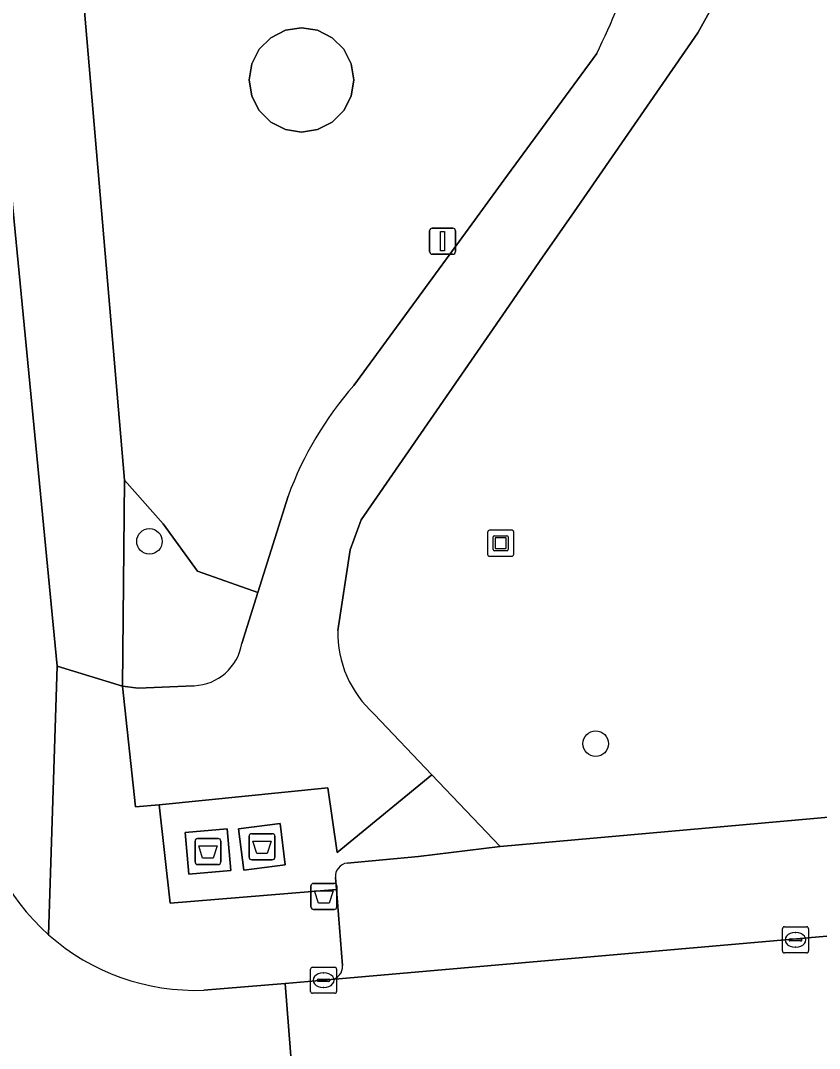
# Model space of a CAD drawing. Extents: x 162989 to 165008, y 383432 to 384338.
# Drawn here: x 164326.35 to 164356.96, y 383896.69 to 383936.07 of the extents above; entities that cross this region are included whole.
import ezdxf

# ---------------------------------------------------------------- set-up
doc = ezdxf.new("R2010")
doc.units = 0
for name, color, linetype in [('IMGEO_Afval_apart_plaats', 7, 'Continuous'), ('IMGEO_Afvalbak', 7, 'Continuous'), ('IMGEO_Boom', 7, 'Continuous'), ('IMGEO_Groenvoorziening', 7, 'Continuous'), ('IMGEO_Kolk', 7, 'Continuous'), ('IMGEO_Kunstobject', 7, 'Continuous'), ('IMGEO_Lichtmast', 7, 'Continuous'), ('IMGEO_Parkeervlak_open', 7, 'Continuous'), ('IMGEO_Rijbaan_lokaal_open', 7, 'Continuous'), ('IMGEO_Terreindeel_zand', 7, 'Continuous'), ('IMGEO_Voetpad_gesloten', 7, 'Continuous'), ('IMGEO_Voetpad_open', 7, 'Continuous')]:
    doc.layers.add(name, color=color, linetype=linetype)

msp = doc.modelspace()

# ---------------------------------------------------------------- linework, layer by layer
at = {"layer": 'IMGEO_Afval_apart_plaats'}
for p, q in [((164333.036, 383903.833), (164333.036, 383904.633)), ((164333.036, 383904.633), (164333.036, 383903.833)), ((164333.136, 383904.733), (164333.926, 383904.733)), ((164333.926, 383904.733), (164333.136, 383904.733)), ((164334.026, 383904.633), (164334.026, 383903.833)), ((164334.026, 383903.833), (164334.026, 383904.633)), ((164335.108, 383904.015), (164335.108, 383904.815)), ((164335.108, 383904.815), (164335.108, 383904.015)), ((164335.208, 383904.915), (164335.998, 383904.915)), ((164335.998, 383904.915), (164335.208, 383904.915)), ((164336.098, 383904.815), (164336.098, 383904.015)), ((164336.098, 383904.015), (164336.098, 383904.815)), ((164335.998, 383903.915), (164335.208, 383903.915)), ((164335.208, 383903.915), (164335.998, 383903.915)), ((164333.926, 383903.733), (164333.136, 383903.733)), ((164333.136, 383903.733), (164333.926, 383903.733))]:
    msp.add_line(p, q, dxfattribs=at)
for points in [[(164335.251, 383904.629), (164335.955, 383904.629), (164335.806, 383904.159), (164335.4, 383904.159), (164335.251, 383904.629)], [(164333.179, 383904.447), (164333.883, 383904.447), (164333.734, 383903.977), (164333.328, 383903.977), (164333.179, 383904.447)]]:
    msp.add_lwpolyline(points, dxfattribs=at)
for centre, start, end in [((164333.136, 383904.633), 90, 180), ((164333.136, 383904.633), 90, 180), ((164333.926, 383904.633), 0, 90), ((164333.926, 383904.633), 360, 90), ((164335.208, 383904.815), 90, 180), ((164335.208, 383904.815), 90, 180), ((164335.998, 383904.815), 0, 90), ((164335.998, 383904.815), 360, 90), ((164333.136, 383903.833), 180, 270), ((164333.136, 383903.833), 180, 270), ((164333.926, 383903.833), 270, 0), ((164333.926, 383903.833), 270, 0), ((164335.208, 383904.015), 180, 270), ((164335.208, 383904.015), 180, 270), ((164335.998, 383904.015), 270, 0), ((164335.998, 383904.015), 270, 0)]:
    msp.add_arc(centre, 0.1, start, end, dxfattribs=at)
at = {"layer": 'IMGEO_Afvalbak'}
for p, q in [((164337.578, 383903.014), (164338.368, 383903.014)), ((164338.368, 383903.014), (164337.578, 383903.014)), ((164337.478, 383902.114), (164337.478, 383902.914)), ((164337.478, 383902.914), (164337.478, 383902.114)), ((164338.468, 383902.914), (164338.468, 383902.114)), ((164338.468, 383902.114), (164338.468, 383902.914)), ((164338.368, 383902.014), (164337.578, 383902.014)), ((164337.578, 383902.014), (164338.368, 383902.014))]:
    msp.add_line(p, q, dxfattribs=at)
msp.add_lwpolyline([(164337.621, 383902.728), (164338.325, 383902.728), (164338.176, 383902.258), (164337.77, 383902.258), (164337.621, 383902.728)], dxfattribs=at)
for centre, start, end in [((164337.578, 383902.914), 90, 180), ((164337.578, 383902.914), 90, 180), ((164338.368, 383902.914), 0, 90), ((164338.368, 383902.914), 360, 90), ((164337.578, 383902.114), 180, 270), ((164337.578, 383902.114), 180, 270), ((164338.368, 383902.114), 270, 0), ((164338.368, 383902.114), 270, 0)]:
    msp.add_arc(centre, 0.1, start, end, dxfattribs=at)
at = {"layer": 'IMGEO_Boom'}
for centre in [(164331.29, 383916.114), (164348.391, 383908.364)]:
    msp.add_circle(centre, 0.489, dxfattribs=at)
at = {"layer": 'IMGEO_Groenvoorziening'}
for points in [[(164340.417, 383963.516), (164340.206, 383963.604), (164340.158, 383963.624), (164337.677, 383963.687), (164336.821, 383957.337), (164334.615, 383954.374), (164333.893, 383952.964), (164333.321, 383951.484), (164332.907, 383949.952), (164332.578, 383949.016), (164332.185, 383948.429), (164331.679, 383947.937), (164331.081, 383947.561), (164328.011, 383945.728), (164330.332, 383918.462), (164331.811, 383916.782), (164333.131, 383914.973), (164335.443, 383914.16), (164336.601, 383917.847)], [(164354.167, 383939.593), (164353.38, 383937.533), (164352.298, 383935.602), (164347.559, 383928.741), (164346.355, 383926.997), (164344.83, 383924.79), (164339.408, 383916.94), (164338.976, 383915.791), (164338.509, 383912.703)], [(164339.12, 383922.089), (164343.646, 383928.271), (164344.874, 383929.949), (164348.427, 383934.802)], [(164334.829, 383912.203), (164335.443, 383914.16), (164333.131, 383914.973), (164331.811, 383916.782), (164330.332, 383918.462), (164330.26, 383910.571), (164330.858, 383910.488), (164332.997, 383910.586)], [(164339.902, 383909.5), (164342.115, 383907.17), (164344.727, 383904.42), (164357.601, 383905.58)]]:
    msp.add_lwpolyline(points, dxfattribs=at)
for points in [[(164328.011, 383945.728), (164326.669, 383961.493), (164323.922, 383961.316), (164323.767, 383963.169), (164323.097, 383963.106), (164324.495, 383946.823), (164324.426, 383945.686), (164327.756, 383911.333), (164330.26, 383910.571), (164330.332, 383918.462)], [(164338.293, 383935.409), (164338.735, 383934.967), (164339.019, 383934.409), (164339.117, 383933.791), (164339.019, 383933.173), (164338.735, 383932.615), (164338.293, 383932.173), (164337.735, 383931.889), (164337.117, 383931.791), (164336.499, 383931.889), (164335.941, 383932.173), (164335.499, 383932.615), (164335.215, 383933.173), (164335.117, 383933.791), (164335.215, 383934.409), (164335.499, 383934.967), (164335.941, 383935.409), (164336.499, 383935.693), (164337.117, 383935.791), (164337.735, 383935.693)]]:
    msp.add_lwpolyline(points, close=True, dxfattribs=at)
for centre, radius, start, end in [((164321, 383948.219), 30.533, 333.9323, 348.8924), ((164349.457, 383913.081), 13.711, 138.9327, 159.6616), ((164342.666, 383912.607), 4.159, 178.6731, 228.3358), ((164332.923, 383912.517), 1.932, 272.2067, 350.6592)]:
    msp.add_arc(centre, radius, start, end, dxfattribs=at)
at = {"layer": 'IMGEO_Kolk'}
for p, q in [((164355.544, 383900.422), (164355.544, 383901.274)), ((164355.619, 383901.348), (164356.471, 383901.348)), ((164356.032, 383901.128), (164356.057, 383901.128)), ((164356.545, 383901.274), (164356.545, 383900.422)), ((164355.803, 383900.842), (164355.803, 383900.854)), ((164356.241, 383900.805), (164355.843, 383900.805)), ((164355.846, 383900.891), (164356.244, 383900.891)), ((164356.287, 383900.854), (164356.287, 383900.842)), ((164356.471, 383900.348), (164355.619, 383900.348)), ((164356.055, 383900.568), (164356.03, 383900.568)), ((164337.461, 383898.876), (164337.461, 383899.728)), ((164337.536, 383899.802), (164338.388, 383899.802)), ((164337.949, 383899.582), (164337.974, 383899.582)), ((164338.462, 383899.728), (164338.462, 383898.876)), ((164337.72, 383899.296), (164337.72, 383899.308)), ((164338.158, 383899.259), (164337.76, 383899.259)), ((164337.763, 383899.345), (164338.161, 383899.345)), ((164338.204, 383899.308), (164338.204, 383899.296)), ((164338.388, 383898.802), (164337.536, 383898.802)), ((164337.972, 383899.022), (164337.947, 383899.022))]:
    msp.add_line(p, q, dxfattribs=at)
for points in [[(164355.544, 383900.422), (164355.544, 383901.274)], [(164355.619, 383901.348), (164356.471, 383901.348)], [(164356.545, 383901.274), (164356.545, 383900.422)], [(164356.471, 383900.348), (164355.619, 383900.348)], [(164337.461, 383898.876), (164337.461, 383899.728)], [(164337.536, 383899.802), (164338.388, 383899.802)], [(164338.462, 383899.728), (164338.462, 383898.876)], [(164338.388, 383898.802), (164337.536, 383898.802)]]:
    msp.add_lwpolyline(points, dxfattribs=at)
for centre, radius, start, end in [((164355.621, 383901.272), 0.0765, 91.552, 178.448), ((164355.621, 383901.272), 0.0765, 91.552, 178.448), ((164356.469, 383901.272), 0.0765, 1.552, 88.448), ((164356.469, 383901.272), 0.0765, 1.552, 88.448), ((164355.843, 383900.851), 0.0403, 85.8775, 175.7526), ((164355.84, 383900.841), 0.0366, 178.938, 274.7102), ((164356.244, 383900.848), 0.043, 264.8664, 352.4533), ((164356.248, 383900.853), 0.0386, 1.7309, 96.639), ((164355.621, 383900.424), 0.0765, 181.552, 268.448), ((164355.621, 383900.424), 0.0765, 181.552, 268.448), ((164356.469, 383900.424), 0.0765, 271.552, 358.448), ((164356.469, 383900.424), 0.0765, 271.552, 358.448), ((164337.538, 383899.726), 0.0765, 91.552, 178.448), ((164337.538, 383899.726), 0.0765, 91.552, 178.448), ((164338.386, 383899.726), 0.0765, 1.552, 88.448), ((164338.386, 383899.726), 0.0765, 1.552, 88.448), ((164337.76, 383899.305), 0.0403, 85.8775, 175.7526), ((164337.757, 383899.295), 0.0366, 178.938, 274.7102), ((164338.161, 383899.302), 0.043, 264.8664, 352.4533), ((164338.165, 383899.307), 0.0386, 1.7309, 96.639), ((164337.538, 383898.878), 0.0765, 181.552, 268.448), ((164337.538, 383898.878), 0.0765, 181.552, 268.448), ((164338.386, 383898.878), 0.0765, 271.552, 358.448), ((164338.386, 383898.878), 0.0765, 271.552, 358.448)]:
    msp.add_arc(centre, radius, start, end, dxfattribs=at)
for centre, major_axis, ratio, start_param, end_param in [((164356.031, 383900.848), (-0.387, 0.002), 0.722429, 4.712389, 7.853982), ((164356.056, 383900.848), (-0.39, 0.002), 0.717154, 1.570796, 4.712389), ((164337.948, 383899.302), (-0.387, 0.002), 0.722429, 4.712389, 7.853982), ((164337.973, 383899.302), (-0.39, 0.002), 0.717154, 1.570796, 4.712389)]:
    msp.add_ellipse(centre, major_axis=major_axis, ratio=ratio, start_param=start_param, end_param=end_param, dxfattribs=at)
at = {"layer": 'IMGEO_Kunstobject'}
for p, q in [((164344.248, 383916.46), (164344.248, 383915.619)), ((164344.248, 383916.46), (164344.248, 383915.619)), ((164345.164, 383916.544), (164344.323, 383916.544)), ((164345.164, 383916.544), (164344.323, 383916.544)), ((164345.248, 383915.628), (164345.248, 383916.469)), ((164345.248, 383915.628), (164345.248, 383916.469)), ((164344.462, 383915.808), (164344.462, 383916.282)), ((164344.512, 383916.332), (164344.986, 383916.332)), ((164344.542, 383916.232), (164344.542, 383915.858)), ((164344.936, 383916.252), (164344.562, 383916.252)), ((164344.956, 383915.858), (164344.956, 383916.232)), ((164345.036, 383916.282), (164345.036, 383915.808)), ((164344.986, 383915.758), (164344.512, 383915.758)), ((164344.562, 383915.838), (164344.936, 383915.838)), ((164344.332, 383915.544), (164345.173, 383915.544)), ((164344.332, 383915.544), (164345.173, 383915.544))]:
    msp.add_line(p, q, dxfattribs=at)
for centre, radius, start, end in [((164344.326, 383916.466), 0.0779, 92.4484, 184.2845), ((164344.326, 383916.466), 0.0779, 92.4484, 184.2845), ((164345.17, 383916.466), 0.0779, 2.4484, 94.2845), ((164345.17, 383916.466), 0.0779, 2.4484, 94.2845), ((164344.512, 383916.282), 0.05, 90, 180), ((164344.562, 383916.232), 0.02, 90, 180), ((164344.936, 383916.232), 0.02, 360, 90), ((164344.986, 383916.282), 0.05, 360, 90), ((164344.326, 383915.622), 0.0779, 182.4484, 274.2845), ((164344.326, 383915.622), 0.0779, 182.4484, 274.2845), ((164344.512, 383915.808), 0.05, 180, 270), ((164344.562, 383915.858), 0.02, 180, 270), ((164344.936, 383915.858), 0.02, 270, 0), ((164344.986, 383915.808), 0.05, 270, 0), ((164345.17, 383915.622), 0.0779, 272.4484, 4.2845), ((164345.17, 383915.622), 0.0779, 272.4484, 4.2845)]:
    msp.add_arc(centre, radius, start, end, dxfattribs=at)
at = {"layer": 'IMGEO_Lichtmast'}
for p, q in [((164342.026, 383927.214), (164342.026, 383928.014)), ((164342.026, 383928.014), (164342.026, 383927.214)), ((164342.126, 383928.114), (164342.916, 383928.114)), ((164342.916, 383928.114), (164342.126, 383928.114)), ((164343.016, 383928.014), (164343.016, 383927.214)), ((164343.016, 383927.214), (164343.016, 383928.014)), ((164342.916, 383927.114), (164342.126, 383927.114)), ((164342.126, 383927.114), (164342.916, 383927.114))]:
    msp.add_line(p, q, dxfattribs=at)
msp.add_lwpolyline([(164342.446, 383927.989), (164342.596, 383927.989), (164342.596, 383927.239), (164342.446, 383927.239), (164342.446, 383927.989)], dxfattribs=at)
for centre, start, end in [((164342.126, 383928.014), 90, 180), ((164342.126, 383928.014), 90, 180), ((164342.916, 383928.014), 0, 90), ((164342.916, 383928.014), 360, 90), ((164342.126, 383927.214), 180, 270), ((164342.126, 383927.214), 180, 270), ((164342.916, 383927.214), 270, 0), ((164342.916, 383927.214), 270, 0)]:
    msp.add_arc(centre, 0.1, start, end, dxfattribs=at)
at = {"layer": 'IMGEO_Parkeervlak_open'}
for points in [[(164338.248, 383899.327), (164377.124, 383902.73), (164379.982, 383902.98), (164404.416, 383905.119), (164404.339, 383906.028), (164404.078, 383909.12)], [(164357.601, 383905.58), (164344.727, 383904.42), (164341.606, 383904.036), (164338.863, 383903.791)], [(164338.417, 383903.232), (164338.453, 383902.777), (164338.685, 383899.869)]]:
    msp.add_lwpolyline(points, dxfattribs=at)
for centre, radius, start, end in [((164338.933, 383903.278), 0.518, 97.7176, 185.1129), ((164338.193, 383899.818), 0.495, 276.3756, 5.8678)]:
    msp.add_arc(centre, radius, start, end, dxfattribs=at)
at = {"layer": 'IMGEO_Rijbaan_lokaal_open'}
for points in [[(164377.439, 383898.353), (164377.521, 383898.659), (164377.124, 383902.73), (164338.248, 383899.327), (164336.488, 383899.172), (164336.891, 383894.109), (164338.274, 383894.267), (164377.012, 383897.779)], [(164333.809, 383893.885), (164336.891, 383894.109), (164336.488, 383899.172), (164333.379, 383898.92)]]:
    msp.add_lwpolyline(points, dxfattribs=at)
for centre, radius, start, end in [((164333.055, 383907.406), 8.495, 184.8175, 228.4991), ((164333.048, 383907.397), 8.483, 228.4924, 272.2353)]:
    msp.add_arc(centre, radius, start, end, dxfattribs=at)
at = {"layer": 'IMGEO_Terreindeel_zand'}
msp.add_lwpolyline([(164339.117, 383933.791), (164339.019, 383934.409), (164338.735, 383934.967), (164338.293, 383935.409), (164337.735, 383935.693), (164337.117, 383935.791), (164336.499, 383935.693), (164335.941, 383935.409), (164335.499, 383934.967), (164335.215, 383934.409), (164335.117, 383933.791), (164335.215, 383933.173), (164335.499, 383932.615), (164335.941, 383932.173), (164336.499, 383931.889), (164337.117, 383931.791), (164337.735, 383931.889), (164338.293, 383932.173), (164338.735, 383932.615), (164339.019, 383933.173)], close=True, dxfattribs=at)
at = {"layer": 'IMGEO_Voetpad_gesloten'}
for points in [[(164344.83, 383924.79), (164346.355, 383926.997), (164347.559, 383928.741), (164352.298, 383935.602), (164353.38, 383937.533), (164354.167, 383939.593)], [(164348.427, 383934.802), (164344.874, 383929.949), (164343.646, 383928.271), (164339.12, 383922.089)], [(164338.509, 383912.703), (164338.976, 383915.791), (164339.408, 383916.94), (164344.83, 383924.79)], [(164336.601, 383917.847), (164335.443, 383914.16), (164334.829, 383912.203)], [(164332.997, 383910.586), (164330.858, 383910.488), (164330.26, 383910.571), (164330.754, 383905.939), (164331.663, 383906.025), (164338.122, 383906.672), (164338.479, 383904.192), (164342.115, 383907.17), (164339.902, 383909.5)]]:
    msp.add_lwpolyline(points, dxfattribs=at)
for points in [[(164334.267, 383905.099), (164332.658, 383904.961), (164332.794, 383903.367), (164334.403, 383903.505)], [(164336.294, 383905.31), (164334.708, 383905.106), (164334.912, 383903.52), (164336.497, 383903.724)]]:
    msp.add_lwpolyline(points, close=True, dxfattribs=at)
for centre, radius, start, end in [((164321, 383948.219), 30.533, 333.9323, 348.8924), ((164349.457, 383913.081), 13.711, 138.9327, 159.6616), ((164342.666, 383912.607), 4.159, 178.6731, 228.3358), ((164332.923, 383912.517), 1.932, 272.2067, 350.6592)]:
    msp.add_arc(centre, radius, start, end, dxfattribs=at)
at = {"layer": 'IMGEO_Voetpad_open'}
for points in [[(164327.426, 383901.044), (164327.756, 383911.333), (164324.426, 383945.686), (164324.495, 383946.823), (164323.097, 383963.106), (164322.805, 383966.515), (164321.14, 383985.917), (164320.656, 383985.853), (164320.395, 383988.565), (164320.851, 383988.597), (164320.604, 383990.853), (164319.787, 384000), (164318.473, 384013.927)], [(164338.453, 383902.777), (164332.079, 383902.255), (164331.663, 383906.025), (164330.754, 383905.939), (164330.26, 383910.571), (164327.756, 383911.333), (164327.426, 383901.044)], [(164338.863, 383903.791), (164341.606, 383904.036), (164344.727, 383904.42), (164342.115, 383907.17), (164338.479, 383904.192), (164338.122, 383906.672), (164331.663, 383906.025), (164332.079, 383902.255), (164338.453, 383902.777), (164338.417, 383903.232)], [(164338.685, 383899.869), (164338.453, 383902.777)], [(164333.379, 383898.92), (164336.488, 383899.172), (164338.248, 383899.327)]]:
    msp.add_lwpolyline(points, dxfattribs=at)
for points in [[(164332.794, 383903.367), (164332.658, 383904.961), (164334.267, 383905.099), (164334.403, 383903.505)], [(164334.912, 383903.52), (164334.708, 383905.106), (164336.294, 383905.31), (164336.497, 383903.724)]]:
    msp.add_lwpolyline(points, close=True, dxfattribs=at)
for centre, radius, start, end in [((164333.055, 383907.406), 8.495, 184.8175, 228.4991), ((164338.933, 383903.278), 0.518, 97.7176, 185.1129), ((164333.048, 383907.397), 8.483, 228.4924, 272.2353), ((164338.193, 383899.818), 0.495, 276.3756, 5.8678)]:
    msp.add_arc(centre, radius, start, end, dxfattribs=at)

doc.saveas('drawing.dxf')
